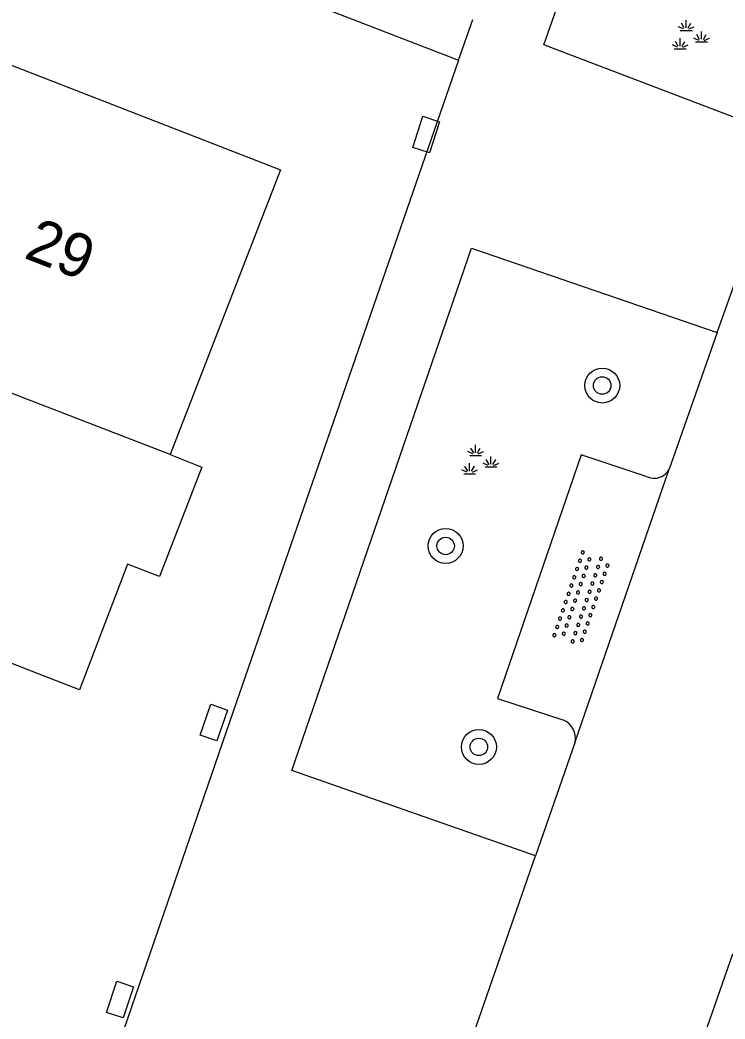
# Model space of a CAD drawing. Extents: x 136000 to 141014, y 402000 to 403500.
# Drawn here: x 139020.12 to 139036.25, y 402772.59 to 402795.44 of the extents above; entities that cross this region are included whole.
import ezdxf

# ---------------------------------------------------------------- set-up
doc = ezdxf.new("R2010")
doc.units = 0
for name, color, linetype in [('gg-anno-huisnummerreeks BGT', 7, 'Continuous'), ('gg-bbg-hoofdgebouw', 7, 'Continuous'), ('gg-bbg-tussenscheiding', 7, 'Continuous'), ('gg-knt-verharding', 7, 'Continuous'), ('gg-knt-verharding nz', 7, 'Continuous'), ('gt-grn-weggrens', 7, 'Continuous'), ('gt-symb-boom', 7, 'Continuous'), ('gt-symb-groenvak', 7, 'Continuous'), ('gt-symb-kolk center center', 7, 'Continuous'), ('gt-symb-overige verharding', 7, 'Continuous')]:
    doc.layers.add(name, color=color, linetype=linetype)

# ---------------------------------------------------------------- blocks, each defined once
blk = doc.blocks.new('gt0-BOOM')
at = {"layer": 'gt-symb-boom'}
for radius in [0.4, 0.2]:
    blk.add_circle((0, 0), radius, dxfattribs=at)
blk = doc.blocks.new('gt0-KOLKCC')
at = {"layer": 'gt-symb-kolk center center'}
blk.add_lwpolyline([(-0.375, 0.2), (0.375, 0.2), (0.375, -0.2), (-0.375, -0.2)], close=True, dxfattribs=at)
blk = doc.blocks.new('gt0-OVH')
at = {"layer": 'gt-symb-overige verharding'}
for points in [[(-0.972, 0.298), (-0.967, 0.308), (-0.965, 0.319), (-0.966, 0.33), (-0.971, 0.34), (-0.978, 0.348), (-0.988, 0.353), (-0.999, 0.355), (-1.01, 0.354), (-1.02, 0.349), (-1.028, 0.342), (-1.033, 0.332), (-1.035, 0.321), (-1.034, 0.31), (-1.029, 0.3), (-1.022, 0.292), (-1.012, 0.287), (-1.001, 0.285), (-0.99, 0.286), (-0.98, 0.291)], [(-0.772, 0.298), (-0.767, 0.308), (-0.765, 0.319), (-0.766, 0.33), (-0.771, 0.34), (-0.778, 0.348), (-0.788, 0.353), (-0.799, 0.355), (-0.81, 0.354), (-0.82, 0.349), (-0.828, 0.342), (-0.833, 0.332), (-0.835, 0.321), (-0.834, 0.31), (-0.829, 0.3), (-0.822, 0.292), (-0.812, 0.287), (-0.801, 0.285), (-0.79, 0.286), (-0.78, 0.291)], [(-0.572, 0.298), (-0.567, 0.308), (-0.565, 0.319), (-0.566, 0.33), (-0.571, 0.34), (-0.578, 0.348), (-0.588, 0.353), (-0.599, 0.355), (-0.61, 0.354), (-0.62, 0.349), (-0.628, 0.342), (-0.633, 0.332), (-0.635, 0.321), (-0.634, 0.31), (-0.629, 0.3), (-0.622, 0.292), (-0.612, 0.287), (-0.601, 0.285), (-0.59, 0.286), (-0.58, 0.291)], [(-0.372, 0.298), (-0.367, 0.308), (-0.365, 0.319), (-0.366, 0.33), (-0.371, 0.34), (-0.378, 0.348), (-0.388, 0.353), (-0.399, 0.355), (-0.41, 0.354), (-0.42, 0.349), (-0.428, 0.342), (-0.433, 0.332), (-0.435, 0.321), (-0.434, 0.31), (-0.429, 0.3), (-0.422, 0.292), (-0.412, 0.287), (-0.401, 0.285), (-0.39, 0.286), (-0.38, 0.291)], [(-0.172, 0.298), (-0.167, 0.308), (-0.165, 0.319), (-0.166, 0.33), (-0.171, 0.34), (-0.178, 0.348), (-0.188, 0.353), (-0.199, 0.355), (-0.21, 0.354), (-0.22, 0.349), (-0.228, 0.342), (-0.233, 0.332), (-0.235, 0.321), (-0.234, 0.31), (-0.229, 0.3), (-0.222, 0.292), (-0.212, 0.287), (-0.201, 0.285), (-0.19, 0.286), (-0.18, 0.291)], [(0.028, 0.298), (0.033, 0.308), (0.035, 0.319), (0.034, 0.33), (0.029, 0.34), (0.022, 0.348), (0.012, 0.353), (0.001, 0.355), (-0.01, 0.354), (-0.02, 0.349), (-0.028, 0.342), (-0.033, 0.332), (-0.035, 0.321), (-0.034, 0.31), (-0.029, 0.3), (-0.022, 0.292), (-0.012, 0.287), (-0.001, 0.285), (0.01, 0.286), (0.02, 0.291)], [(0.228, 0.298), (0.233, 0.308), (0.235, 0.319), (0.234, 0.33), (0.229, 0.34), (0.222, 0.348), (0.212, 0.353), (0.201, 0.355), (0.19, 0.354), (0.18, 0.349), (0.172, 0.342), (0.167, 0.332), (0.165, 0.321), (0.166, 0.31), (0.171, 0.3), (0.178, 0.292), (0.188, 0.287), (0.199, 0.285), (0.21, 0.286), (0.22, 0.291)], [(0.428, 0.298), (0.433, 0.308), (0.435, 0.319), (0.434, 0.33), (0.429, 0.34), (0.422, 0.348), (0.412, 0.353), (0.401, 0.355), (0.39, 0.354), (0.38, 0.349), (0.372, 0.342), (0.367, 0.332), (0.365, 0.321), (0.366, 0.31), (0.371, 0.3), (0.378, 0.292), (0.388, 0.287), (0.399, 0.285), (0.41, 0.286), (0.42, 0.291)], [(0.628, 0.298), (0.633, 0.308), (0.635, 0.319), (0.634, 0.33), (0.629, 0.34), (0.622, 0.348), (0.612, 0.353), (0.601, 0.355), (0.59, 0.354), (0.58, 0.349), (0.572, 0.342), (0.567, 0.332), (0.565, 0.321), (0.566, 0.31), (0.571, 0.3), (0.578, 0.292), (0.588, 0.287), (0.599, 0.285), (0.61, 0.286), (0.62, 0.291)], [(0.828, 0.298), (0.833, 0.308), (0.835, 0.319), (0.834, 0.33), (0.829, 0.34), (0.822, 0.348), (0.812, 0.353), (0.801, 0.355), (0.79, 0.354), (0.78, 0.349), (0.772, 0.342), (0.767, 0.332), (0.765, 0.321), (0.766, 0.31), (0.771, 0.3), (0.778, 0.292), (0.788, 0.287), (0.799, 0.285), (0.81, 0.286), (0.82, 0.291)], [(1.028, 0.298), (1.033, 0.308), (1.035, 0.319), (1.034, 0.33), (1.029, 0.34), (1.022, 0.348), (1.012, 0.353), (1.001, 0.355), (0.99, 0.354), (0.98, 0.349), (0.972, 0.342), (0.967, 0.332), (0.965, 0.321), (0.966, 0.31), (0.971, 0.3), (0.978, 0.292), (0.988, 0.287), (0.999, 0.285), (1.01, 0.286), (1.02, 0.291)], [(-0.872, 0.106), (-0.867, 0.116), (-0.865, 0.126), (-0.866, 0.137), (-0.871, 0.147), (-0.878, 0.156), (-0.888, 0.161), (-0.899, 0.163), (-0.91, 0.162), (-0.92, 0.157), (-0.928, 0.15), (-0.933, 0.14), (-0.935, 0.129), (-0.934, 0.118), (-0.929, 0.108), (-0.922, 0.1), (-0.912, 0.095), (-0.901, 0.092), (-0.89, 0.094), (-0.88, 0.098)], [(-0.672, 0.106), (-0.667, 0.116), (-0.665, 0.126), (-0.666, 0.137), (-0.671, 0.147), (-0.678, 0.156), (-0.688, 0.161), (-0.699, 0.163), (-0.71, 0.162), (-0.72, 0.157), (-0.728, 0.15), (-0.733, 0.14), (-0.735, 0.129), (-0.734, 0.118), (-0.729, 0.108), (-0.722, 0.1), (-0.712, 0.095), (-0.701, 0.092), (-0.69, 0.094), (-0.68, 0.098)], [(-0.472, 0.106), (-0.467, 0.116), (-0.465, 0.126), (-0.466, 0.137), (-0.471, 0.147), (-0.478, 0.156), (-0.488, 0.161), (-0.499, 0.163), (-0.51, 0.162), (-0.52, 0.157), (-0.528, 0.15), (-0.533, 0.14), (-0.535, 0.129), (-0.534, 0.118), (-0.529, 0.108), (-0.522, 0.1), (-0.512, 0.095), (-0.501, 0.092), (-0.49, 0.094), (-0.48, 0.098)], [(-0.272, 0.106), (-0.267, 0.116), (-0.265, 0.126), (-0.266, 0.137), (-0.271, 0.147), (-0.278, 0.156), (-0.288, 0.161), (-0.299, 0.163), (-0.31, 0.162), (-0.32, 0.157), (-0.328, 0.15), (-0.333, 0.14), (-0.335, 0.129), (-0.334, 0.118), (-0.329, 0.108), (-0.322, 0.1), (-0.312, 0.095), (-0.301, 0.092), (-0.29, 0.094), (-0.28, 0.098)], [(-0.072, 0.106), (-0.067, 0.116), (-0.065, 0.126), (-0.066, 0.137), (-0.071, 0.147), (-0.078, 0.156), (-0.088, 0.161), (-0.099, 0.163), (-0.11, 0.162), (-0.12, 0.157), (-0.128, 0.15), (-0.133, 0.14), (-0.135, 0.129), (-0.134, 0.118), (-0.129, 0.108), (-0.122, 0.1), (-0.112, 0.095), (-0.101, 0.092), (-0.09, 0.094), (-0.08, 0.098)], [(0.128, 0.106), (0.133, 0.116), (0.135, 0.126), (0.134, 0.137), (0.129, 0.147), (0.122, 0.156), (0.112, 0.161), (0.101, 0.163), (0.09, 0.162), (0.08, 0.157), (0.072, 0.15), (0.067, 0.14), (0.065, 0.129), (0.066, 0.118), (0.071, 0.108), (0.078, 0.1), (0.088, 0.095), (0.099, 0.092), (0.11, 0.094), (0.12, 0.098)], [(0.328, 0.106), (0.333, 0.116), (0.335, 0.126), (0.334, 0.137), (0.329, 0.147), (0.322, 0.156), (0.312, 0.161), (0.301, 0.163), (0.29, 0.162), (0.28, 0.157), (0.272, 0.15), (0.267, 0.14), (0.265, 0.129), (0.266, 0.118), (0.271, 0.108), (0.278, 0.1), (0.288, 0.095), (0.299, 0.092), (0.31, 0.094), (0.32, 0.098)], [(0.528, 0.106), (0.533, 0.116), (0.535, 0.126), (0.534, 0.137), (0.529, 0.147), (0.522, 0.156), (0.512, 0.161), (0.501, 0.163), (0.49, 0.162), (0.48, 0.157), (0.472, 0.15), (0.467, 0.14), (0.465, 0.129), (0.466, 0.118), (0.471, 0.108), (0.478, 0.1), (0.488, 0.095), (0.499, 0.092), (0.51, 0.094), (0.52, 0.098)], [(0.728, 0.106), (0.733, 0.116), (0.735, 0.126), (0.734, 0.137), (0.729, 0.147), (0.722, 0.156), (0.712, 0.161), (0.701, 0.163), (0.69, 0.162), (0.68, 0.157), (0.672, 0.15), (0.667, 0.14), (0.665, 0.129), (0.666, 0.118), (0.671, 0.108), (0.678, 0.1), (0.688, 0.095), (0.699, 0.092), (0.71, 0.094), (0.72, 0.098)], [(0.928, 0.106), (0.933, 0.116), (0.935, 0.126), (0.934, 0.137), (0.929, 0.147), (0.922, 0.156), (0.912, 0.161), (0.901, 0.163), (0.89, 0.162), (0.88, 0.157), (0.872, 0.15), (0.867, 0.14), (0.865, 0.129), (0.866, 0.118), (0.871, 0.108), (0.878, 0.1), (0.888, 0.095), (0.899, 0.092), (0.91, 0.094), (0.92, 0.098)], [(-0.972, -0.142), (-0.967, -0.132), (-0.965, -0.121), (-0.966, -0.11), (-0.971, -0.1), (-0.978, -0.092), (-0.988, -0.087), (-0.999, -0.085), (-1.01, -0.086), (-1.02, -0.091), (-1.028, -0.098), (-1.033, -0.108), (-1.035, -0.119), (-1.034, -0.13), (-1.029, -0.14), (-1.022, -0.148), (-1.012, -0.153), (-1.001, -0.155), (-0.99, -0.154), (-0.98, -0.149)], [(-0.772, -0.142), (-0.767, -0.132), (-0.765, -0.121), (-0.766, -0.11), (-0.771, -0.1), (-0.778, -0.092), (-0.788, -0.087), (-0.799, -0.085), (-0.81, -0.086), (-0.82, -0.091), (-0.828, -0.098), (-0.833, -0.108), (-0.835, -0.119), (-0.834, -0.13), (-0.829, -0.14), (-0.822, -0.148), (-0.812, -0.153), (-0.801, -0.155), (-0.79, -0.154), (-0.78, -0.149)], [(-0.572, -0.142), (-0.567, -0.132), (-0.565, -0.121), (-0.566, -0.11), (-0.571, -0.1), (-0.578, -0.092), (-0.588, -0.087), (-0.599, -0.085), (-0.61, -0.086), (-0.62, -0.091), (-0.628, -0.098), (-0.633, -0.108), (-0.635, -0.119), (-0.634, -0.13), (-0.629, -0.14), (-0.622, -0.148), (-0.612, -0.153), (-0.601, -0.155), (-0.59, -0.154), (-0.58, -0.149)], [(-0.372, -0.142), (-0.367, -0.132), (-0.365, -0.121), (-0.366, -0.11), (-0.371, -0.1), (-0.378, -0.092), (-0.388, -0.087), (-0.399, -0.085), (-0.41, -0.086), (-0.42, -0.091), (-0.428, -0.098), (-0.433, -0.108), (-0.435, -0.119), (-0.434, -0.13), (-0.429, -0.14), (-0.422, -0.148), (-0.412, -0.153), (-0.401, -0.155), (-0.39, -0.154), (-0.38, -0.149)], [(-0.172, -0.142), (-0.167, -0.132), (-0.165, -0.121), (-0.166, -0.11), (-0.171, -0.1), (-0.178, -0.092), (-0.188, -0.087), (-0.199, -0.085), (-0.21, -0.086), (-0.22, -0.091), (-0.228, -0.098), (-0.233, -0.108), (-0.235, -0.119), (-0.234, -0.13), (-0.229, -0.14), (-0.222, -0.148), (-0.212, -0.153), (-0.201, -0.155), (-0.19, -0.154), (-0.18, -0.149)], [(0.028, -0.142), (0.033, -0.132), (0.035, -0.121), (0.034, -0.11), (0.029, -0.1), (0.022, -0.092), (0.012, -0.087), (0.001, -0.085), (-0.01, -0.086), (-0.02, -0.091), (-0.028, -0.098), (-0.033, -0.108), (-0.035, -0.119), (-0.034, -0.13), (-0.029, -0.14), (-0.022, -0.148), (-0.012, -0.153), (-0.001, -0.155), (0.01, -0.154), (0.02, -0.149)], [(0.228, -0.142), (0.233, -0.132), (0.235, -0.121), (0.234, -0.11), (0.229, -0.1), (0.222, -0.092), (0.212, -0.087), (0.201, -0.085), (0.19, -0.086), (0.18, -0.091), (0.172, -0.098), (0.167, -0.108), (0.165, -0.119), (0.166, -0.13), (0.171, -0.14), (0.178, -0.148), (0.188, -0.153), (0.199, -0.155), (0.21, -0.154), (0.22, -0.149)], [(0.428, -0.142), (0.433, -0.132), (0.435, -0.121), (0.434, -0.11), (0.429, -0.1), (0.422, -0.092), (0.412, -0.087), (0.401, -0.085), (0.39, -0.086), (0.38, -0.091), (0.372, -0.098), (0.367, -0.108), (0.365, -0.119), (0.366, -0.13), (0.371, -0.14), (0.378, -0.148), (0.388, -0.153), (0.399, -0.155), (0.41, -0.154), (0.42, -0.149)], [(0.628, -0.142), (0.633, -0.132), (0.635, -0.121), (0.634, -0.11), (0.629, -0.1), (0.622, -0.092), (0.612, -0.087), (0.601, -0.085), (0.59, -0.086), (0.58, -0.091), (0.572, -0.098), (0.567, -0.108), (0.565, -0.119), (0.566, -0.13), (0.571, -0.14), (0.578, -0.148), (0.588, -0.153), (0.599, -0.155), (0.61, -0.154), (0.62, -0.149)], [(0.828, -0.142), (0.833, -0.132), (0.835, -0.121), (0.834, -0.11), (0.829, -0.1), (0.822, -0.092), (0.812, -0.087), (0.801, -0.085), (0.79, -0.086), (0.78, -0.091), (0.772, -0.098), (0.767, -0.108), (0.765, -0.119), (0.766, -0.13), (0.771, -0.14), (0.778, -0.148), (0.788, -0.153), (0.799, -0.155), (0.81, -0.154), (0.82, -0.149)], [(1.028, -0.142), (1.033, -0.132), (1.035, -0.121), (1.034, -0.11), (1.029, -0.1), (1.022, -0.092), (1.012, -0.087), (1.001, -0.085), (0.99, -0.086), (0.98, -0.091), (0.972, -0.098), (0.967, -0.108), (0.965, -0.119), (0.966, -0.13), (0.971, -0.14), (0.978, -0.148), (0.988, -0.153), (0.999, -0.155), (1.01, -0.154), (1.02, -0.149)], [(-0.872, -0.334), (-0.867, -0.324), (-0.865, -0.314), (-0.866, -0.303), (-0.871, -0.293), (-0.878, -0.284), (-0.888, -0.279), (-0.899, -0.277), (-0.91, -0.278), (-0.92, -0.283), (-0.928, -0.29), (-0.933, -0.3), (-0.935, -0.311), (-0.934, -0.322), (-0.929, -0.332), (-0.922, -0.34), (-0.912, -0.345), (-0.901, -0.348), (-0.89, -0.346), (-0.88, -0.342)], [(-0.672, -0.334), (-0.667, -0.324), (-0.665, -0.314), (-0.666, -0.303), (-0.671, -0.293), (-0.678, -0.284), (-0.688, -0.279), (-0.699, -0.277), (-0.71, -0.278), (-0.72, -0.283), (-0.728, -0.29), (-0.733, -0.3), (-0.735, -0.311), (-0.734, -0.322), (-0.729, -0.332), (-0.722, -0.34), (-0.712, -0.345), (-0.701, -0.348), (-0.69, -0.346), (-0.68, -0.342)], [(-0.472, -0.334), (-0.467, -0.324), (-0.465, -0.314), (-0.466, -0.303), (-0.471, -0.293), (-0.478, -0.284), (-0.488, -0.279), (-0.499, -0.277), (-0.51, -0.278), (-0.52, -0.283), (-0.528, -0.29), (-0.533, -0.3), (-0.535, -0.311), (-0.534, -0.322), (-0.529, -0.332), (-0.522, -0.34), (-0.512, -0.345), (-0.501, -0.348), (-0.49, -0.346), (-0.48, -0.342)], [(-0.272, -0.334), (-0.267, -0.324), (-0.265, -0.314), (-0.266, -0.303), (-0.271, -0.293), (-0.278, -0.284), (-0.288, -0.279), (-0.299, -0.277), (-0.31, -0.278), (-0.32, -0.283), (-0.328, -0.29), (-0.333, -0.3), (-0.335, -0.311), (-0.334, -0.322), (-0.329, -0.332), (-0.322, -0.34), (-0.312, -0.345), (-0.301, -0.348), (-0.29, -0.346), (-0.28, -0.342)], [(-0.072, -0.334), (-0.067, -0.324), (-0.065, -0.314), (-0.066, -0.303), (-0.071, -0.293), (-0.078, -0.284), (-0.088, -0.279), (-0.099, -0.277), (-0.11, -0.278), (-0.12, -0.283), (-0.128, -0.29), (-0.133, -0.3), (-0.135, -0.311), (-0.134, -0.322), (-0.129, -0.332), (-0.122, -0.34), (-0.112, -0.345), (-0.101, -0.348), (-0.09, -0.346), (-0.08, -0.342)], [(0.128, -0.334), (0.133, -0.324), (0.135, -0.314), (0.134, -0.303), (0.129, -0.293), (0.122, -0.284), (0.112, -0.279), (0.101, -0.277), (0.09, -0.278), (0.08, -0.283), (0.072, -0.29), (0.067, -0.3), (0.065, -0.311), (0.066, -0.322), (0.071, -0.332), (0.078, -0.34), (0.088, -0.345), (0.099, -0.348), (0.11, -0.346), (0.12, -0.342)], [(0.328, -0.334), (0.333, -0.324), (0.335, -0.314), (0.334, -0.303), (0.329, -0.293), (0.322, -0.284), (0.312, -0.279), (0.301, -0.277), (0.29, -0.278), (0.28, -0.283), (0.272, -0.29), (0.267, -0.3), (0.265, -0.311), (0.266, -0.322), (0.271, -0.332), (0.278, -0.34), (0.288, -0.345), (0.299, -0.348), (0.31, -0.346), (0.32, -0.342)], [(0.528, -0.334), (0.533, -0.324), (0.535, -0.314), (0.534, -0.303), (0.529, -0.293), (0.522, -0.284), (0.512, -0.279), (0.501, -0.277), (0.49, -0.278), (0.48, -0.283), (0.472, -0.29), (0.467, -0.3), (0.465, -0.311), (0.466, -0.322), (0.471, -0.332), (0.478, -0.34), (0.488, -0.345), (0.499, -0.348), (0.51, -0.346), (0.52, -0.342)], [(0.728, -0.334), (0.733, -0.324), (0.735, -0.314), (0.734, -0.303), (0.729, -0.293), (0.722, -0.284), (0.712, -0.279), (0.701, -0.277), (0.69, -0.278), (0.68, -0.283), (0.672, -0.29), (0.667, -0.3), (0.665, -0.311), (0.666, -0.322), (0.671, -0.332), (0.678, -0.34), (0.688, -0.345), (0.699, -0.348), (0.71, -0.346), (0.72, -0.342)], [(0.928, -0.334), (0.933, -0.324), (0.935, -0.314), (0.934, -0.303), (0.929, -0.293), (0.922, -0.284), (0.912, -0.279), (0.901, -0.277), (0.89, -0.278), (0.88, -0.283), (0.872, -0.29), (0.867, -0.3), (0.865, -0.311), (0.866, -0.322), (0.871, -0.332), (0.878, -0.34), (0.888, -0.345), (0.899, -0.348), (0.91, -0.346), (0.92, -0.342)]]:
    blk.add_lwpolyline(points, close=True, dxfattribs=at)
blk = doc.blocks.new('gt0-GRVAK')
at = {"layer": 'gt-symb-groenvak'}
for p, q in [((-0.11, 0.189), (-0.228, 0.24)), ((-0.091, 0.211), (-0.156, 0.322)), ((-0.047, 0.214), (-0.047, 0.393)), ((-0.004, 0.211), (0.061, 0.322)), ((0.015, 0.189), (0.133, 0.24)), ((-0.182, 0.153), (0.088, 0.153)), ((0.262, -0.052), (0.197, 0.059)), ((0.305, -0.049), (0.305, 0.13)), ((0.349, -0.052), (0.414, 0.059)), ((-0.245, -0.228), (-0.363, -0.177)), ((-0.226, -0.206), (-0.291, -0.095)), ((-0.183, -0.203), (-0.183, -0.024)), ((-0.139, -0.206), (-0.074, -0.095)), ((-0.12, -0.228), (-0.002, -0.177)), ((0.243, -0.074), (0.125, -0.023)), ((0.17, -0.11), (0.441, -0.11)), ((0.368, -0.074), (0.486, -0.023)), ((-0.318, -0.264), (-0.047, -0.264))]:
    blk.add_line(p, q, dxfattribs=at)

msp = doc.modelspace()

# ---------------------------------------------------------------- linework, layer by layer
at = {"layer": 'gg-bbg-hoofdgebouw'}
for points in [[(139014.222, 402789.115), (139015.901, 402793.452), (139012.881, 402794.652), (139014.924, 402799.794), (139019.716, 402797.932), (139018.524, 402794.949), (139026.084, 402792.011), (139023.559, 402785.501)], [(139023.559, 402785.501), (139024.282, 402785.212), (139023.311, 402782.712), (139022.584, 402782.994), (139021.481, 402780.125), (139016.734, 402781.966), (139015.658, 402779.194)]]:
    msp.add_lwpolyline(points, dxfattribs=at)
at = {"layer": 'gg-bbg-tussenscheiding'}
msp.add_line((139023.559, 402785.501), (139014.222, 402789.115), dxfattribs=at)
at = {"layer": 'gg-knt-verharding'}
for p, q in [((139002.106, 402805.368), (139030.152, 402794.52)), ((139036.072, 402788.295), (139034.973, 402785.165)), ((139032.819, 402778.93), (139034.973, 402785.165)), ((139032.819, 402778.93), (139031.911, 402776.328))]:
    msp.add_line(p, q, dxfattribs=at)
for points in [[(139037.649, 402792.759), (139032.102, 402794.869), (139033.824, 402799.776)], [(139030.152, 402794.52), (139024.999, 402779.63), (139008.717, 402732.323)], [(139031.911, 402776.328), (139026.337, 402778.281), (139030.453, 402790.224), (139036.072, 402788.295)], [(139034.469, 402784.99), (139032.957, 402785.497), (139031.041, 402779.921), (139032.558, 402779.425)]]:
    msp.add_lwpolyline(points, dxfattribs=at)
for centre, radius, start, end in [((139034.621, 402785.366), 0.406, 248.0236, 330.2727), ((139032.378, 402779.014), 0.449, 349.272, 66.3309)]:
    msp.add_arc(centre, radius, start, end, dxfattribs=at)
at = {"layer": 'gg-knt-verharding nz'}
for p, q in [((139036.072, 402788.295), (139037.649, 402792.759)), ((139029.894, 402770.523), (139031.911, 402776.328)), ((139035.351, 402770.985), (139036.424, 402774.088))]:
    msp.add_line(p, q, dxfattribs=at)
at = {"layer": 'gt-grn-weggrens'}
msp.add_line((139030.152, 402794.52), (139030.481, 402795.451), dxfattribs=at)

# ---------------------------------------------------------------- block references
at = {"layer": 'gt-symb-boom'}
for p in [(139033.439, 402787.081), (139029.857, 402783.413), (139030.618, 402778.817)]:
    msp.add_blockref('gt0-BOOM', p, dxfattribs=at)
at = {"layer": 'gt-symb-groenvak'}
for p in [(139035.406, 402795.046), (139030.59, 402785.329)]:
    msp.add_blockref('gt0-GRVAK', p, dxfattribs=at)
at = {"layer": 'gt-symb-kolk center center'}
for p, rotation in [((139029.413, 402792.818), 71.89933443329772), ((139024.556, 402779.373), -109.25919986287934), ((139022.411, 402773.038), 71.46553070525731)]:
    msp.add_blockref('gt0-KOLKCC', p, dxfattribs=dict(at, rotation=rotation))
at = {"layer": 'gt-symb-overige verharding', "rotation": 71.03974891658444}
msp.add_blockref('gt0-OVH', (139032.972, 402782.214), dxfattribs=at)

# ---------------------------------------------------------------- texts
at = {"layer": 'gg-anno-huisnummerreeks BGT'}
msp.add_text('29', height=1, rotation=338.8, dxfattribs=at).set_placement((139020.183, 402790.008))

doc.saveas('drawing.dxf')
